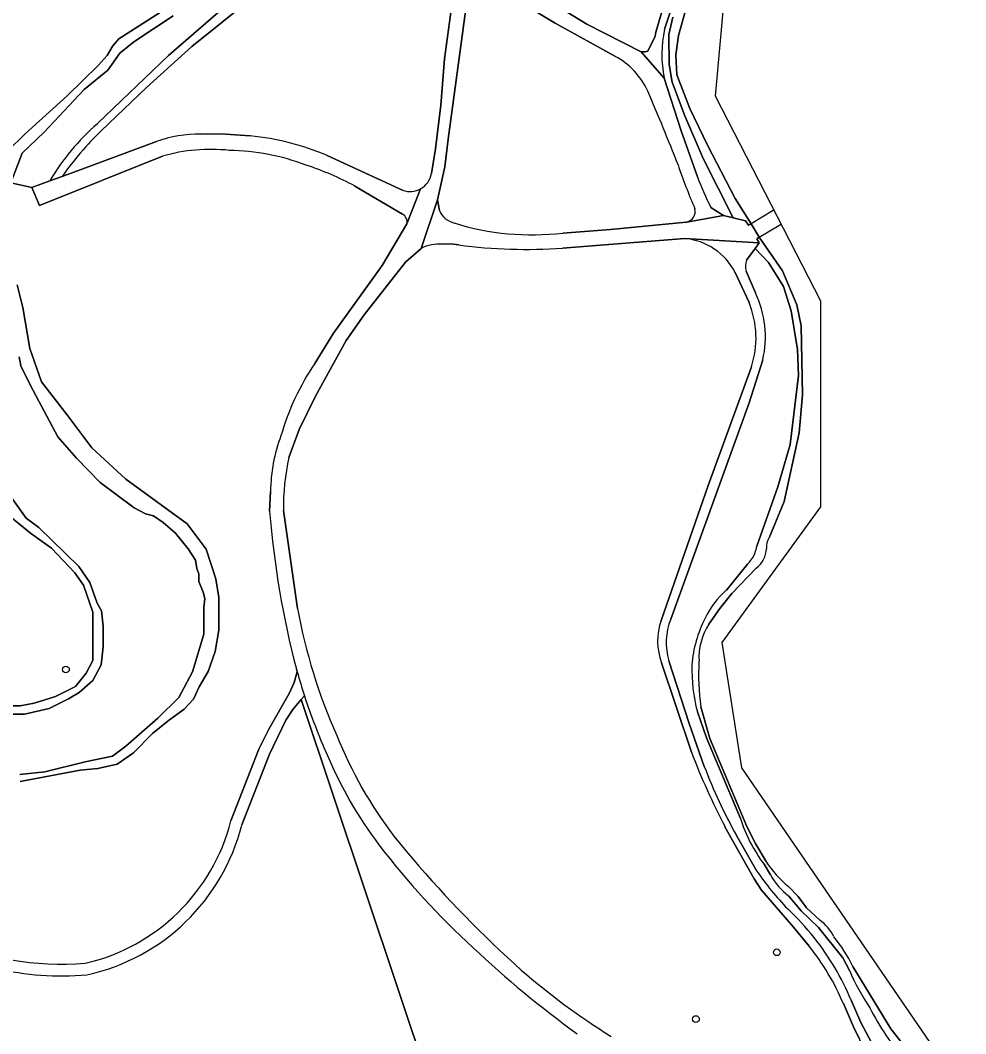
# Model space of a CAD drawing. Extents: x 160349 to 161355, y 381727 to 382854.
# Drawn here: x 161037.1 to 161175.2, y 381823.4 to 381971.4 of the extents above; entities that cross this region are included whole.
import ezdxf

# ---------------------------------------------------------------- set-up
doc = ezdxf.new("R2010")
doc.units = 0
for name, color, linetype in [('IMGEO_Boom', 7, 'Continuous'), ('IMGEO_Dek', 7, 'Continuous'), ('IMGEO_Groenvoorziening', 7, 'Continuous'), ('IMGEO_Loofbos', 7, 'Continuous'), ('IMGEO_Moeras', 7, 'Continuous'), ('IMGEO_Oever', 7, 'Continuous'), ('IMGEO_Voetpad_halfverhard', 7, 'Continuous'), ('IMGEO_Voetpad_open', 7, 'Continuous'), ('IMGEO_Waterloop', 7, 'Continuous')]:
    doc.layers.add(name, color=color, linetype=linetype)

msp = doc.modelspace()

# ---------------------------------------------------------------- linework, layer by layer
at = {"layer": 'IMGEO_Boom'}
for centre in [(161043.81, 381876.55), (161147.59, 381835.26), (161135.78, 381825.51)]:
    msp.add_circle(centre, 0.489, dxfattribs=at)
at = {"layer": 'IMGEO_Dek'}
msp.add_lwpolyline([(161148.23, 381941.58), (161147.18, 381943.63), (161147.07, 381943.57), (161143.82, 381941.64), (161145.03, 381939.69), (161148.14, 381941.52)], close=True, dxfattribs=at)
at = {"layer": 'IMGEO_Groenvoorziening'}
for points in [[(161048.4, 381956.26), (161058.78, 381966.21), (161068.63, 381974.79)], [(161059.48, 381971.98), (161053.71, 381968.2), (161051.69, 381966.56), (161049.91, 381964.09), (161046.45, 381961.25), (161040.64, 381955.03), (161037.43, 381951.94), (161035.79, 381947.64), (161038.85, 381946.93), (161041.45, 381947.89)], [(161033.88, 381871.26), (161037.15, 381871.26), (161039.19, 381871.65), (161042.29, 381872.61), (161045.2, 381874.07), (161046.76, 381876.03), (161047.72, 381877.89), (161047.72, 381884.94), (161046.37, 381888.88), (161045.1, 381890.66), (161041.72, 381894.27), (161038.63, 381896.44), (161035.7, 381898.84)]]:
    msp.add_lwpolyline(points, dxfattribs=at)
msp.add_arc((161071.04, 381930.37), 34.39, 131.1803, 149.3718, dxfattribs=at)
at = {"layer": 'IMGEO_Loofbos'}
for points in [[(161100.9, 381986.85), (161100.34, 381989.48), (161098.59, 381989.09), (161089.57, 381985.72), (161082.01, 381982.51), (161079.06, 381980.63), (161071.03, 381974.69), (161062.18, 381967.51), (161055.59, 381961.52), (161048.95, 381955.21)], [(161105.75, 381979.46), (161119.84, 381970.77), (161127.8, 381966.75), (161128.37, 381966.73), (161128.74, 381966.85), (161129.81, 381969.03), (161129.93, 381969.63), (161130.64, 381972.11), (161132.06, 381976.98)], [(161097.16, 381948.98), (161097.74, 381952.58), (161098.53, 381958.94), (161099.08, 381965.71), (161100.66, 381977.55)], [(161103.13, 381976.95), (161102.18, 381973), (161099.61, 381953.98), (161099.12, 381949.93), (161098.07, 381945.13), (161098.33, 381943.58)], [(161124.02, 381966.08), (161115.23, 381970.93), (161112.09, 381972.81), (161104.54, 381977.46)], [(161132.73, 381974.76), (161131.21, 381970.04)], [(161137.97, 381944.02), (161139.8, 381942.85), (161141.22, 381942.5), (161136.85, 381951.19), (161134.16, 381957.41), (161132.3, 381962.3), (161131.85, 381964.9), (161131.82, 381969.29), (161132.41, 381971.83)], [(161131.14, 381962.92), (161133.64, 381955.23), (161136.01, 381948.5)], [(161063.51, 381954.75), (161067.12, 381954.72), (161070.73, 381954.47)], [(161043.27, 381948.56), (161057.02, 381953.65)], [(161057.92, 381951.51), (161039.94, 381944.32), (161038.85, 381946.93), (161035.79, 381947.64)], [(161081.95, 381951.61), (161093.03, 381946.51)], [(161092.93, 381943.06), (161086.01, 381947.13)], [(161080.13, 381921.23), (161082.85, 381925.66), (161089.97, 381935.56), (161093.6, 381941.62)], [(161116.35, 381940.28), (161123.31, 381940.79), (161134.35, 381941.88)], [(161134.16, 381939.5), (161116.29, 381938.1)], [(161095.67, 381938.04), (161093.37, 381936.03), (161087.37, 381928.36), (161084.74, 381924.59), (161080.23, 381916.49), (161077.87, 381911.59), (161076.37, 381907.52)], [(161101.17, 381938.56), (161099.95, 381938.69), (161098.73, 381938.64)], [(161144.68, 381894.58), (161147.73, 381903.25), (161149.52, 381909.42), (161150.76, 381919.48), (161150.61, 381923.3), (161149.7, 381928.94), (161148.58, 381932.46), (161146.35, 381935.99), (161144.45, 381938.05), (161143.18, 381936.32)], [(161143.53, 381930.12), (161141.49, 381934.54)], [(161143.09, 381934.72), (161144.47, 381931.55)], [(161036.68, 381932.73), (161037.54, 381929.4), (161038.52, 381923.41), (161040.23, 381918.57), (161043.96, 381913.78), (161047.59, 381908.93), (161052.54, 381904.36), (161061.51, 381897.81), (161064.27, 381894.13), (161065.7, 381889.77), (161066.14, 381887.09), (161066.14, 381882.28), (161065.6, 381879.2), (161064.57, 381876.25), (161063.26, 381874.03), (161062.42, 381872.24), (161061.09, 381870.78), (161058.73, 381869.06), (161056.44, 381867.23), (161053.67, 381864.41), (161051.3, 381862.72), (161048.46, 381862.11), (161045.89, 381861.84), (161037.14, 381860.22)], [(161145.53, 381921.77), (161143.56, 381915.5), (161132.1, 381883.91)], [(161137.56, 381903.4), (161143.87, 381920.73)], [(161073.54, 381899.65), (161073.69, 381902.57)], [(161130.71, 381883.72), (161137.56, 381903.4)], [(161075.58, 381899.79), (161077.63, 381885.46)], [(161140.22, 381888.16), (161143.33, 381891.93)], [(161135.11, 381864.5), (161130.77, 381877.53)], [(161131.84, 381877.82), (161134.81, 381868.65), (161137, 381862.4)], [(161067.89, 381854.47), (161071.98, 381864.9), (161073.44, 381867.86), (161076.38, 381873.05), (161077.12, 381874.64), (161077.57, 381876.22), (161077.52, 381876.4), (161077.47, 381876.58)], [(161078.62, 381872.72), (161078.17, 381872.19), (161101.61, 381802.05), (161103.21, 381797.55), (161158.38, 381781.16)], [(161142.27, 381854.8), (161137.31, 381866.58), (161135.99, 381870.37)], [(161152.3, 381836.15), (161150.03, 381838.94), (161148.81, 381840.36), (161145.34, 381844.35), (161144.27, 381846), (161140.02, 381853.56)], [(161141.71, 381852.31), (161144.69, 381847.09)], [(161146.65, 381846.59), (161145.74, 381848.11)], [(161158.18, 381832.61), (161157.24, 381834.43), (161153.68, 381838.87), (161151.12, 381841.33), (161149.35, 381843.47)], [(161107.16, 381835.53), (161109.33, 381833.54), (161110.28, 381832.67)], [(161158.43, 381828.28), (161159.86, 381825), (161161.8, 381821.38), (161164.01, 381817.65)], [(161162.52, 381816.65), (161160.59, 381820.68), (161158.78, 381824.38), (161157.3, 381827.78)]]:
    msp.add_lwpolyline(points, dxfattribs=at)
for centre, radius, start, end in [((161147.95, 381966.3), 17.15, 167.4358, 191.3719), ((161118.87, 381956.56), 10.82, 24.1456, 61.6079), ((160839.02, 381835.49), 315.74, 21.3122, 23.4207), ((161080.28, 381922.65), 45.18, 133.8977, 145.0063), ((161063.36, 381935.85), 18.89, 89.5449, 109.6172), ((161066.81, 381915.53), 39.13, 67.2387, 84.2568), ((161064.97, 381926.76), 25.74, 84.0163, 105.8958), ((161067.24, 381919.96), 32.4, 68.9219, 89.2559), ((161065.18, 381908.49), 43.9, 61.6676, 71.8013), ((161204.93, 381974.33), 75.7, 198.5556, 203.7301), ((161094.05, 381949.51), 3.16, 298.7985, 350.3297), ((161172.92, 381961.96), 39.29, 200.0454, 207.1852), ((161094.05, 381949.51), 3.16, 251.1946, 298.7798), ((161134.05, 381943.47), 1.63, 280.6213, 14.1321), ((161092.26, 381941.87), 1.36, 349.0248, 60.6914), ((161101.3, 381944.88), 3.24, 203.8239, 255.2169), ((161111.88, 381978.43), 38.41, 252.7177, 276.6846), ((161133.29, 381930.31), 9.23, 27.2665, 84.5596), ((161098.25, 381932.96), 5.7, 85.2177, 116.8968), ((161110.94, 382010.61), 72.71, 262.2741, 274.2191), ((161145.49, 381935.38), 2.49, 157.8875, 195.3838), ((161131.27, 381925.16), 14.66, 346.6182, 25.8358), ((161131.03, 381924.97), 13.52, 341.7448, 22.3931), ((161110.66, 381900.55), 36.87, 145.8963, 164.0943), ((161096.74, 381902.46), 23.05, 159.1562, 179.7234), ((161107.67, 381900.43), 32.1, 167.2357, 181.1317), ((161209.05, 381910.86), 135.98, 184.7287, 194.6001), ((161140.08, 381895.26), 4.64, 314.2912, 351.6484), ((161148.84, 381878.5), 12.95, 131.7171, 154.5922), ((161157.71, 381899.98), 81.39, 190.2763, 203.979), ((161139.04, 381880.7), 8.85, 160.0865, 200.9697), ((161140.72, 381880.49), 9.27, 158.3738, 196.7117), ((161152.53, 381875.95), 17.39, 152.2248, 175.8446), ((161159.73, 381876.62), 24.55, 178.6316, 194.7404), ((161169.91, 381902.87), 96.14, 198.2769, 203.7946), ((161141.82, 381890.46), 63.04, 201.9447, 217.3372), ((161140.64, 381889.09), 63.8, 203.0736, 216.7153), ((161229.88, 381900.5), 101.37, 200.7996, 207.5814), ((161207.41, 381889.15), 75.32, 200.805, 209.2822), ((161040.24, 381861.46), 28.52, 282.8811, 345.796), ((161162.74, 381861.18), 21.44, 197.2941, 217.5485), ((161221.48, 381956.98), 166.79, 218.9088, 226.7315), ((161182.9, 381922.82), 117.86, 217.5793, 227.4948), ((161179.64, 381871.08), 42.39, 214.4678, 224.0632), ((161155.74, 381851.72), 10.44, 209.4622, 232.2644), ((161121.21, 381811.97), 40.75, 38.6287, 46.6504), ((161043.17, 381874.9), 41.38, 244.7126, 274.7565), ((161122.06, 381812.97), 39.46, 22.8309, 38.2679), ((161205.85, 381944.21), 149.15, 226.5473, 234.1123), ((161124.49, 381813.86), 35.64, 22.9946, 38.7172), ((161178.17, 381910.78), 103.49, 229.0026, 238.0521), ((161191.87, 381847.54), 36.85, 203.9038, 213.5575), ((161195.56, 381844.67), 38.6, 206.9642, 220.7921)]:
    msp.add_arc(centre, radius, start, end, dxfattribs=at)
at = {"layer": 'IMGEO_Moeras'}
msp.add_lwpolyline([(161033.54, 381832.91), (161032.16, 381822.58), (161031.62, 381818.82), (161103.21, 381797.55), (161101.61, 381802.05), (161078.17, 381872.19), (161076.92, 381870.73), (161075.92, 381869.18), (161073.54, 381864.21), (161069.48, 381853.85)], dxfattribs=at)
for centre, radius, start, end in [((161040.5, 381861.18), 29.89, 282.2751, 345.796), ((161043.17, 381874.88), 43.06, 257.0806, 274.9115)]:
    msp.add_arc(centre, radius, start, end, dxfattribs=at)
at = {"layer": 'IMGEO_Oever'}
for points in [[(161132.41, 381971.83), (161131.82, 381969.29), (161131.85, 381964.9), (161132.3, 381962.3), (161134.16, 381957.41), (161136.85, 381951.19), (161141.22, 381942.5), (161143.04, 381942.05), (161143.43, 381941.42), (161143.82, 381941.64), (161141.53, 381945.33), (161137.46, 381953.13), (161134.89, 381958.49), (161132.99, 381963.38), (161132.87, 381966.32), (161133.25, 381969.15), (161134.87, 381975.05)], [(161058.13, 381972.86), (161051.55, 381968.66), (161050.65, 381967.6), (161049.82, 381966.19), (161048.51, 381964.76), (161044, 381960.34), (161037.85, 381954.78), (161035.3, 381952.24)], [(161035.79, 381947.64), (161037.43, 381951.94), (161040.64, 381955.03), (161046.45, 381961.25), (161049.91, 381964.09), (161051.69, 381966.56), (161053.71, 381968.2), (161059.48, 381971.98)], [(161146.45, 381895.8), (161148.64, 381901.1), (161150.87, 381911.1), (161151.33, 381916.65), (161151.15, 381926.72), (161150.49, 381929.82), (161148.43, 381934.75), (161145.03, 381939.69), (161144.65, 381939.46), (161145.03, 381938.85), (161144.45, 381938.05), (161146.35, 381935.99), (161148.58, 381932.46), (161149.7, 381928.94), (161150.61, 381923.3), (161150.76, 381919.48), (161149.52, 381909.42), (161147.73, 381903.25), (161144.68, 381894.58)], [(161037.14, 381860.22), (161045.89, 381861.84), (161048.46, 381862.11), (161051.3, 381862.72), (161053.67, 381864.41), (161056.44, 381867.23), (161058.73, 381869.06), (161061.09, 381870.78), (161062.42, 381872.24), (161063.26, 381874.03), (161064.57, 381876.25), (161065.6, 381879.2), (161066.14, 381882.28), (161066.14, 381887.09), (161065.7, 381889.77), (161064.27, 381894.13), (161061.51, 381897.81), (161052.54, 381904.36), (161047.59, 381908.93), (161043.96, 381913.78), (161040.23, 381918.57), (161038.52, 381923.41), (161037.54, 381929.4), (161036.68, 381932.73)], [(161036.98, 381922.23), (161037.21, 381920.91), (161038.62, 381918.03), (161042.65, 381910.52), (161045.35, 381907.39), (161048.8, 381903.86), (161053.79, 381900.14), (161055.41, 381899.27), (161056.59, 381898.98), (161058.03, 381898), (161059.79, 381896.48), (161061.64, 381894.18), (161062.74, 381892.53), (161062.91, 381891.29), (161063.22, 381890.52), (161063.22, 381889.38), (161063.85, 381887.86), (161064.08, 381886.9), (161063.93, 381885.61), (161063.93, 381881.7), (161062.31, 381876.23), (161060.3, 381872.46), (161057.25, 381869.47), (161052.55, 381865.37), (161050.62, 381863.92), (161046.61, 381863.09), (161040.72, 381861.59), (161037.09, 381861.23)], [(161033.03, 381870.04), (161037.76, 381870.04), (161041.37, 381870.85), (161044.17, 381872.27), (161045.74, 381873.22), (161047.74, 381874.93), (161048.96, 381877.26), (161049.25, 381879.87), (161049.25, 381882.88), (161048.98, 381885.13), (161048.36, 381886.25), (161047.3, 381889.24), (161045.7, 381891.6), (161039.88, 381897.29), (161037.99, 381898.64), (161033.83, 381904.43)], [(161035.7, 381898.84), (161038.63, 381896.44), (161041.72, 381894.27), (161045.1, 381890.66), (161046.37, 381888.88), (161047.72, 381884.94), (161047.72, 381877.89), (161046.76, 381876.03), (161045.2, 381874.07), (161042.29, 381872.61), (161039.19, 381871.65), (161037.15, 381871.26), (161033.88, 381871.26)], [(161143.33, 381891.93), (161140.22, 381888.16)], [(161137.67, 381883.19), (161139.27, 381885.47), (161141.01, 381887.63), (161144.58, 381891.35)], [(161135.99, 381870.37), (161137.31, 381866.58), (161142.27, 381854.8)], [(161146.01, 381848.54), (161144.51, 381851.03), (161143.21, 381853.62), (161137.82, 381866.49), (161136.49, 381871.1)], [(161145.74, 381848.11), (161146.65, 381846.59)], [(161153.87, 381839.96), (161151.93, 381841.77), (161150.7, 381843.39), (161149.3, 381844.87)], [(161149.35, 381843.47), (161151.12, 381841.33), (161153.68, 381838.87), (161157.24, 381834.43), (161158.18, 381832.61)], [(161168.17, 381819.06), (161164.25, 381824.1), (161158.67, 381833.17)]]:
    msp.add_lwpolyline(points, dxfattribs=at)
for centre, radius, start, end in [((161148.59, 381894.48), 2.52, 148.1987, 185.7538), ((161140.08, 381895.26), 4.64, 314.2912, 351.6484), ((161142.24, 381894.41), 3.85, 307.4263, 357.2326), ((161148.84, 381878.5), 12.95, 131.7171, 154.5922), ((161152.53, 381875.95), 17.39, 152.2248, 175.8446), ((161145.28, 381878.27), 9.06, 147.0914, 183.291), ((161159.73, 381876.62), 24.55, 178.6316, 194.7404), ((161171.21, 381875.77), 35.04, 176.7604, 187.652), ((161162.74, 381861.18), 21.44, 197.2941, 217.5485), ((161158.73, 381856.63), 15.08, 212.4107, 231.2479), ((161155.74, 381851.72), 10.44, 209.4622, 232.2644), ((161149.69, 381834.38), 6.97, 27.0092, 53.1736), ((161141.36, 381825.27), 19.03, 24.5298, 40.1457), ((161191.87, 381847.54), 36.85, 203.9038, 213.5575), ((161195.56, 381844.67), 38.6, 206.9642, 220.7921)]:
    msp.add_arc(centre, radius, start, end, dxfattribs=at)
at = {"layer": 'IMGEO_Voetpad_halfverhard'}
for points in [[(161048.95, 381955.21), (161055.59, 381961.52), (161062.18, 381967.51), (161071.03, 381974.69), (161079.06, 381980.63), (161082.01, 381982.51), (161089.57, 381985.72), (161098.59, 381989.09), (161100.34, 381989.48), (161099.73, 381991.1), (161084.57, 381985.11), (161081.39, 381983.63), (161071.92, 381977.23), (161068.63, 381974.79), (161058.78, 381966.21), (161048.4, 381956.26)], [(161076.37, 381907.52), (161077.87, 381911.59), (161080.23, 381916.49), (161084.74, 381924.59), (161087.37, 381928.36), (161093.37, 381936.03), (161095.67, 381938.04), (161098.07, 381945.13), (161099.12, 381949.93), (161099.61, 381953.98), (161102.18, 381973), (161103.13, 381976.95), (161104.57, 381981.51), (161100.92, 381980.88), (161100.66, 381977.55), (161099.08, 381965.71), (161098.53, 381958.94), (161097.74, 381952.58), (161097.16, 381948.98)], [(161136.01, 381948.5), (161133.64, 381955.23), (161131.14, 381962.92), (161127.8, 381966.75), (161119.84, 381970.77), (161105.75, 381979.46)], [(161104.54, 381977.46), (161112.09, 381972.81), (161115.23, 381970.93), (161124.02, 381966.08)], [(161132.06, 381976.98), (161130.64, 381972.11), (161129.93, 381969.63), (161129.81, 381969.03), (161128.74, 381966.85), (161128.37, 381966.73), (161127.8, 381966.75), (161131.14, 381962.92)], [(161131.21, 381970.04), (161132.73, 381974.76)], [(161070.73, 381954.47), (161067.12, 381954.72), (161063.51, 381954.75)], [(161057.02, 381953.65), (161043.27, 381948.56), (161041.45, 381947.89), (161038.85, 381946.93), (161039.94, 381944.32), (161057.92, 381951.51)], [(161093.03, 381946.51), (161081.95, 381951.61)], [(161041.45, 381947.89), (161043.27, 381948.56)], [(161095.57, 381946.74), (161093.6, 381941.62), (161089.97, 381935.56), (161082.85, 381925.66), (161080.13, 381921.23)], [(161086.01, 381947.13), (161092.93, 381943.06)], [(161093.6, 381941.62), (161095.57, 381946.74)], [(161098.33, 381943.58), (161098.07, 381945.13), (161095.67, 381938.04)], [(161134.35, 381941.88), (161134.43, 381941.88), (161139.8, 381942.85), (161137.97, 381944.02)], [(161143.82, 381941.64), (161143.43, 381941.42), (161143.04, 381942.05), (161141.22, 381942.5), (161139.8, 381942.85), (161134.43, 381941.88), (161134.35, 381941.88), (161123.31, 381940.79), (161116.35, 381940.28)], [(161116.29, 381938.1), (161134.16, 381939.5), (161145.03, 381938.85), (161144.65, 381939.46), (161145.03, 381939.69), (161143.82, 381941.64)], [(161143.18, 381936.32), (161144.45, 381938.05), (161145.03, 381938.85), (161134.16, 381939.5)], [(161098.73, 381938.64), (161099.95, 381938.69), (161101.17, 381938.56)], [(161141.49, 381934.54), (161143.53, 381930.12)], [(161144.47, 381931.55), (161143.09, 381934.72)], [(161143.56, 381915.5), (161145.53, 381921.77)], [(161143.87, 381920.73), (161137.56, 381903.4), (161130.71, 381883.72)], [(161132.1, 381883.91), (161143.56, 381915.5)], [(161073.69, 381902.57), (161073.54, 381899.65)], [(161077.63, 381885.46), (161075.58, 381899.79)], [(161130.77, 381877.53), (161135.11, 381864.5)], [(161137, 381862.4), (161134.81, 381868.65), (161131.84, 381877.82)], [(161077.57, 381876.22), (161077.12, 381874.64), (161076.38, 381873.05), (161073.44, 381867.86), (161071.98, 381864.9), (161067.89, 381854.47)], [(161077.47, 381876.58), (161077.52, 381876.4), (161077.57, 381876.22)], [(161073.54, 381864.21), (161075.92, 381869.18), (161076.92, 381870.73), (161078.17, 381872.19), (161078.62, 381872.72)], [(161069.48, 381853.85), (161073.54, 381864.21)], [(161140.02, 381853.56), (161144.27, 381846), (161145.34, 381844.35), (161148.81, 381840.36), (161150.03, 381838.94), (161152.3, 381836.15)], [(161144.69, 381847.09), (161141.71, 381852.31)], [(161110.28, 381832.67), (161109.33, 381833.54), (161107.16, 381835.53)], [(161164.01, 381817.65), (161161.8, 381821.38), (161159.86, 381825), (161158.43, 381828.28)], [(161157.3, 381827.78), (161158.78, 381824.38), (161160.59, 381820.68), (161162.52, 381816.65)]]:
    msp.add_lwpolyline(points, dxfattribs=at)
for centre, radius, start, end in [((161147.95, 381966.3), 17.15, 167.4358, 191.3719), ((161118.87, 381956.56), 10.82, 24.1456, 61.6079), ((160839.02, 381835.49), 315.74, 21.3122, 23.4207), ((161071.04, 381930.37), 34.39, 131.1803, 149.3718), ((161080.28, 381922.65), 45.18, 133.8977, 145.0063), ((161063.36, 381935.85), 18.89, 89.5449, 109.6172), ((161066.81, 381915.53), 39.13, 67.2387, 84.2568), ((161064.97, 381926.76), 25.74, 84.0163, 105.8958), ((161067.24, 381919.96), 32.4, 68.9219, 89.2559), ((161065.18, 381908.49), 43.9, 61.6676, 71.8013), ((161204.93, 381974.33), 75.7, 198.5556, 203.7301), ((161094.05, 381949.51), 3.16, 298.7985, 350.3297), ((161172.92, 381961.96), 39.29, 200.0454, 207.1852), ((161094.05, 381949.51), 3.16, 251.1946, 298.7798), ((161134.05, 381943.47), 1.63, 280.6213, 14.1321), ((161092.26, 381941.87), 1.36, 349.0248, 60.6914), ((161101.3, 381944.88), 3.24, 203.8239, 255.2169), ((161111.88, 381978.43), 38.41, 252.7177, 276.6846), ((161133.29, 381930.31), 9.23, 27.2665, 84.5596), ((161098.25, 381932.96), 5.7, 85.2177, 116.8968), ((161110.94, 382010.61), 72.71, 262.2741, 274.2191), ((161145.49, 381935.38), 2.49, 157.8875, 195.3838), ((161131.27, 381925.16), 14.66, 346.6182, 25.8358), ((161131.03, 381924.97), 13.52, 341.7448, 22.3931), ((161110.66, 381900.55), 36.87, 145.8963, 164.0943), ((161096.74, 381902.46), 23.05, 159.1562, 179.7234), ((161107.67, 381900.43), 32.1, 167.2357, 181.1317), ((161209.05, 381910.86), 135.98, 184.7287, 194.6001), ((161157.71, 381899.98), 81.39, 190.2763, 203.979), ((161139.04, 381880.7), 8.85, 160.0865, 200.9697), ((161140.72, 381880.49), 9.27, 158.3738, 196.7117), ((161156.59, 381898.21), 82.02, 195.5473, 198.1032), ((161156.59, 381898.21), 82.02, 195.5473, 198.1032), ((161169.91, 381902.87), 96.14, 198.2769, 203.7946), ((161141.82, 381890.46), 63.04, 201.9447, 217.3372), ((161140.64, 381889.09), 63.8, 203.0736, 216.7153), ((161229.88, 381900.5), 101.37, 200.7996, 207.5814), ((161207.41, 381889.15), 75.32, 200.805, 209.2822), ((161040.24, 381861.46), 28.52, 282.8811, 345.796), ((161040.5, 381861.18), 29.89, 282.2751, 345.796), ((161221.48, 381956.98), 166.79, 218.9088, 226.7315), ((161182.9, 381922.82), 117.86, 217.5793, 227.4948), ((161179.64, 381871.08), 42.39, 214.4678, 224.0632), ((161121.21, 381811.97), 40.75, 38.6287, 46.6504), ((161043.17, 381874.9), 41.38, 244.7126, 274.7565), ((161122.06, 381812.97), 39.46, 22.8309, 38.2679), ((161205.85, 381944.21), 149.15, 226.5473, 234.1123), ((161124.49, 381813.86), 35.64, 22.9946, 38.7172), ((161043.17, 381874.88), 43.06, 257.0806, 274.9115), ((161178.17, 381910.78), 103.49, 229.0026, 238.0521)]:
    msp.add_arc(centre, radius, start, end, dxfattribs=at)
at = {"layer": 'IMGEO_Voetpad_open'}
msp.add_lwpolyline([(161148.23, 381941.58), (161147.18, 381943.63), (161147.07, 381943.57), (161143.82, 381941.64), (161145.03, 381939.69), (161148.14, 381941.52)], close=True, dxfattribs=at)
at = {"layer": 'IMGEO_Waterloop'}
for points in [[(161175.17, 381814.48), (161142.48, 381862.18), (161139.59, 381880.5), (161154.01, 381900.31), (161154.01, 381930.32), (161138.64, 381960.27), (161140.57, 381981.88)], [(161134.87, 381975.05), (161133.25, 381969.15), (161132.87, 381966.32), (161132.99, 381963.38), (161134.89, 381958.49), (161137.46, 381953.13), (161141.53, 381945.33), (161143.82, 381941.64), (161145.03, 381939.69), (161148.43, 381934.75), (161150.49, 381929.82), (161151.15, 381926.72), (161151.33, 381916.65), (161150.87, 381911.1), (161148.64, 381901.1), (161146.45, 381895.8)], [(161035.3, 381952.24), (161037.85, 381954.78), (161044, 381960.34), (161048.51, 381964.76), (161049.82, 381966.19), (161050.65, 381967.6), (161051.55, 381968.66), (161058.13, 381972.86)], [(161037.09, 381861.23), (161040.72, 381861.59), (161046.61, 381863.09), (161050.62, 381863.92), (161052.55, 381865.37), (161057.25, 381869.47), (161060.3, 381872.46), (161062.31, 381876.23), (161063.93, 381881.7), (161063.93, 381885.61), (161064.08, 381886.9), (161063.85, 381887.86), (161063.22, 381889.38), (161063.22, 381890.52), (161062.91, 381891.29), (161062.74, 381892.53), (161061.64, 381894.18), (161059.79, 381896.48), (161058.03, 381898), (161056.59, 381898.98), (161055.41, 381899.27), (161053.79, 381900.14), (161048.8, 381903.86), (161045.35, 381907.39), (161042.65, 381910.52), (161038.62, 381918.03), (161037.21, 381920.91), (161036.98, 381922.23)], [(161033.83, 381904.43), (161037.99, 381898.64), (161039.88, 381897.29), (161045.7, 381891.6), (161047.3, 381889.24), (161048.36, 381886.25), (161048.98, 381885.13), (161049.25, 381882.88), (161049.25, 381879.87), (161048.96, 381877.26), (161047.74, 381874.93), (161045.74, 381873.22), (161044.17, 381872.27), (161041.37, 381870.85), (161037.76, 381870.04), (161033.03, 381870.04)], [(161144.58, 381891.35), (161141.01, 381887.63), (161139.27, 381885.47), (161137.67, 381883.19)], [(161136.49, 381871.1), (161137.82, 381866.49), (161143.21, 381853.62), (161144.51, 381851.03), (161146.01, 381848.54)], [(161149.3, 381844.87), (161150.7, 381843.39), (161151.93, 381841.77), (161153.87, 381839.96)], [(161158.67, 381833.17), (161164.25, 381824.1), (161168.17, 381819.06)]]:
    msp.add_lwpolyline(points, dxfattribs=at)
for centre, radius, start, end in [((161148.59, 381894.48), 2.52, 148.1987, 185.7538), ((161142.24, 381894.41), 3.85, 307.4263, 357.2326), ((161145.28, 381878.27), 9.06, 147.0914, 183.291), ((161171.21, 381875.77), 35.04, 176.7604, 187.652), ((161158.73, 381856.63), 15.08, 212.4107, 231.2479), ((161149.69, 381834.38), 6.97, 27.0092, 53.1736), ((161141.36, 381825.27), 19.03, 24.5298, 40.1457)]:
    msp.add_arc(centre, radius, start, end, dxfattribs=at)

doc.saveas('drawing.dxf')
